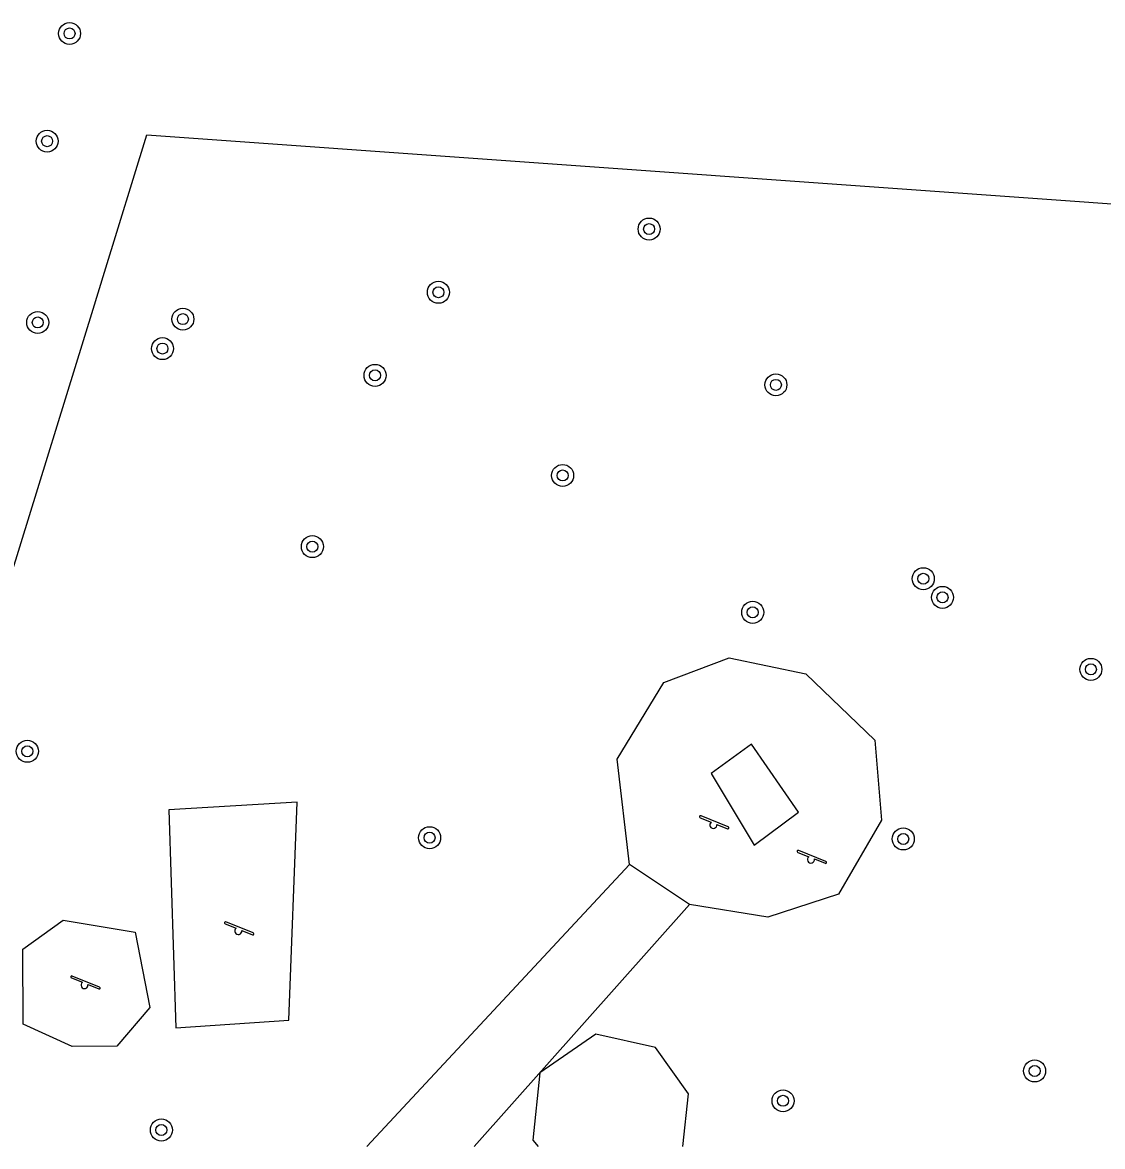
# Model space of a CAD drawing. Extents: x 130998 to 133001, y 398999 to 403002.
# Drawn here: x 131235.75 to 131274.99, y 399000 to 399040.83 of the extents above; entities that cross this region are included whole.
import ezdxf

# ---------------------------------------------------------------- set-up
doc = ezdxf.new("R2010")
doc.units = 0
for name, color, linetype in [('gg-afsc-hekwerk', 7, 'Continuous'), ('gg-bbg-luifel en loopbrug', 7, 'Continuous'), ('gg-knt-BGT kruinlijn', 7, 'Continuous'), ('gg-knt-bovenkant onderkant talud', 7, 'Continuous'), ('gg-knt-onverhard', 7, 'Continuous'), ('gt-symb-boom', 7, 'Continuous'), ('gt-symb-speelvoorziening', 7, 'Continuous')]:
    doc.layers.add(name, color=color, linetype=linetype)

# ---------------------------------------------------------------- blocks, each defined once
blk = doc.blocks.new('gt0-SV')
at = {"layer": 'gt-symb-speelvoorziening'}
for p, q in [((-0.477, 0.255), (-0.08, 0.096)), ((0.542, -0.076), (-0.449, 0.324)), ((0.125, 0.014), (0.515, -0.143))]:
    blk.add_line(p, q, dxfattribs=at)
for centre, radius, start, end in [((-0.466, 0.291), 0.0369, 63.6251, 252.6602), ((-0.002, -0.005), 0.128, 127.6866, 8.5986), ((0.531, -0.111), 0.0363, 243.5085, 72.5436)]:
    blk.add_arc(centre, radius, start, end, dxfattribs=at)
blk = doc.blocks.new('gt0-BOOM')
at = {"layer": 'gt-symb-boom'}
for radius in [0.4, 0.2]:
    blk.add_circle((0, 0), radius, dxfattribs=at)

msp = doc.modelspace()

# ---------------------------------------------------------------- linework, layer by layer
at = {"layer": 'gg-afsc-hekwerk'}
for p, q in [((131238.318, 399030.42), (131238.732, 399031.762)), ((131235.355, 399020.8), (131238.318, 399030.42))]:
    msp.add_line(p, q, dxfattribs=at)
msp.add_lwpolyline([(131238.732, 399031.762), (131240.267, 399036.747), (131281.434, 399033.801), (131287.232, 399021.679)], dxfattribs=at)
at = {"layer": 'gg-bbg-luifel en loopbrug'}
msp.add_lwpolyline([(131259.738, 399000), (131259.945, 399001.916), (131258.748, 399003.593), (131256.585, 399004.082), (131254.548, 399002.678), (131254.297, 399000.225), (131254.492, 399000)], dxfattribs=at)
at = {"layer": 'gg-knt-BGT kruinlijn'}
msp.add_lwpolyline([(131262.237, 399014.615), (131260.777, 399013.545), (131262.335, 399010.946), (131263.948, 399012.146), (131262.237, 399014.615)], dxfattribs=at)
at = {"layer": 'gg-knt-bovenkant onderkant talud'}
msp.add_line((131259.989, 399008.786), (131257.807, 399010.244), dxfattribs=at)
msp.add_lwpolyline([(131257.807, 399010.244), (131257.354, 399014.075), (131259.053, 399016.849), (131261.43, 399017.754), (131264.207, 399017.169), (131266.722, 399014.755), (131266.96, 399011.854), (131265.393, 399009.168), (131262.828, 399008.326), (131259.989, 399008.786)], dxfattribs=at)
at = {"layer": 'gg-knt-onverhard'}
for p, q in [((131248.265, 399000), (131257.807, 399010.244)), ((131252.158, 399000), (131259.989, 399008.786))]:
    msp.add_line(p, q, dxfattribs=at)
for points in [[(131241.331, 399004.312), (131245.429, 399004.587), (131245.739, 399012.506), (131241.069, 399012.224), (131241.331, 399004.312)], [(131235.784, 399004.439), (131235.765, 399007.166), (131237.227, 399008.226), (131239.854, 399007.788), (131240.377, 399005.047), (131239.188, 399003.641), (131237.564, 399003.637), (131235.784, 399004.439)]]:
    msp.add_lwpolyline(points, dxfattribs=at)

# ---------------------------------------------------------------- block references
at = {"layer": 'gt-symb-boom'}
for p in [(131237.464, 399040.428), (131236.651, 399036.517), (131258.52, 399033.323), (131250.866, 399031.03), (131241.581, 399030.052), (131236.309, 399029.931), (131240.841, 399028.984), (131248.563, 399028.009), (131263.124, 399027.666), (131255.378, 399024.374), (131246.285, 399021.79), (131268.479, 399020.623), (131269.177, 399019.947), (131262.282, 399019.403), (131274.567, 399017.332), (131235.931, 399014.356), (131250.543, 399011.216), (131267.751, 399011.172), (131272.525, 399002.744), (131263.384, 399001.66), (131240.801, 399000.6)]:
    msp.add_blockref('gt0-BOOM', p, dxfattribs=at)
at = {"layer": 'gt-symb-speelvoorziening'}
for p in [(131260.854, 399011.688), (131264.401, 399010.43), (131243.594, 399007.833), (131238.01, 399005.869)]:
    msp.add_blockref('gt0-SV', p, dxfattribs=at)

doc.saveas('drawing.dxf')
